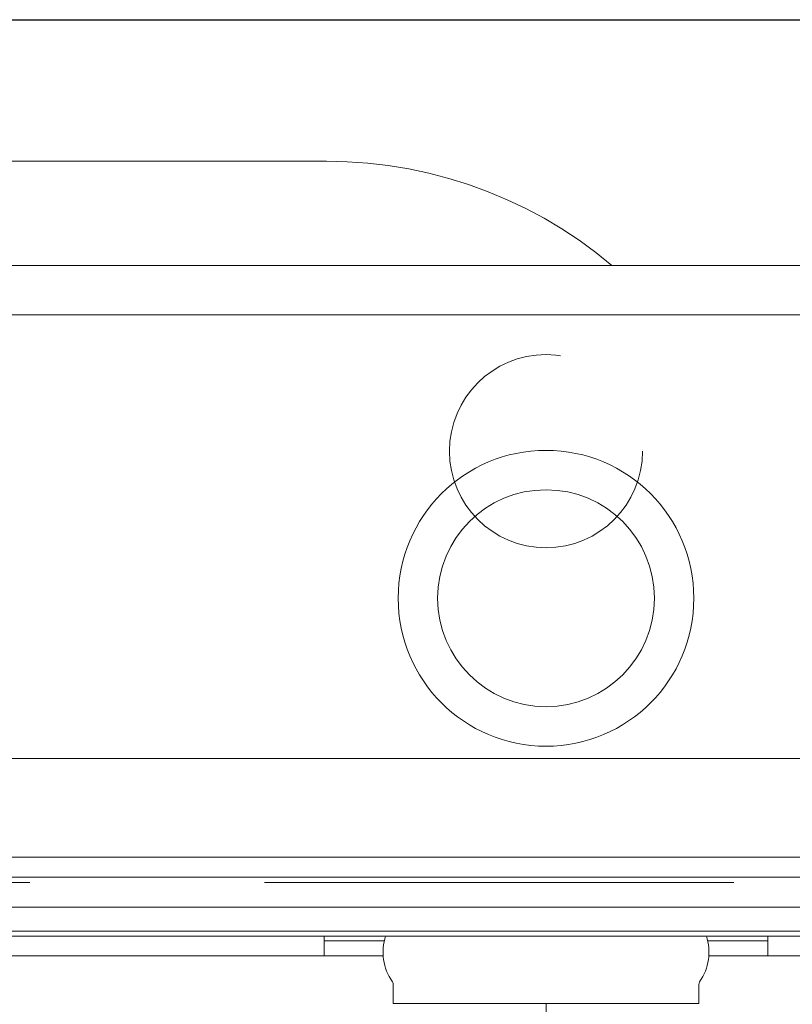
# Model space of a CAD drawing. Header units: millimetres. Extents: x 23192 to 177760, y -399809 to -79279.
# Tile 654 of 656: x 74504 to 74519, y -195446 to -195426. Entities that reach past the tile are written whole.
import ezdxf

# ---------------------------------------------------------------- set-up
doc = ezdxf.new("R2010")
doc.units = ezdxf.units.MM
doc.linetypes.add('CARKOVANA', pattern=[7.5, 5, -2.5])
doc.linetypes.add('HIDDEN2', pattern=[4.7625, 3.175, -1.5875])
doc.layers.get('0').update_dxf_attribs({"lineweight": 0})
for name, color, linetype, lineweight in [('!! 0_ Istn-sciany', 3, 'Continuous', 30), ('!! 2 ZABUDOWA GK-MDF', 54, 'Continuous', 13), ('!! 2_wypos-sanitarne', 240, 'Continuous', 9)]:
    doc.layers.add(name, color=color, linetype=linetype, lineweight=lineweight)
doc.layers.add('!! 1_Wyburzenia', color=252, linetype='CARKOVANA', lineweight=13, true_color=0x696969)
doc.layers.add('!! 2_WYBURZENIA DO REMONTU', color=7, linetype='Continuous', lineweight=0, true_color=0x4d4d4d, plot=False)
doc.layers.add('!!_@ wypos sanit nd', color=7, linetype='Continuous', lineweight=0, plot=False)
doc.layers.add('Powierzchnia', color=140, linetype='Continuous', lineweight=5, plot=False)

# ---------------------------------------------------------------- blocks, each defined once
blk = doc.blocks.new('A$Cff2eaf8b')
for points in [[(-0.18941, 0.08863), (-0.04454, 0.08863), (-0.04035, 0.08853), (-0.03617, 0.08824), (-0.032, 0.08775), (-0.02786, 0.08707), (-0.02376, 0.08619), (-0.0197, 0.08513), (-0.0157, 0.08388), (-0.01176, 0.08244), (-0.00789, 0.08082), (-0.0041, 0.07902), (-0.0004, 0.07705), (0.0032, 0.0749), (0.0067, 0.0726), (0.01009, 0.07012), (0.01337, 0.0675)], [(0.16493, 0.0675), (-0.16477, 0.0675)], [(-0.11847, -0.0325), (-0.11847, 0.0575), (0.11153, 0.0575), (0.11153, -0.0325)], [(-0.16, -0.0355), (-0.16, -0.0325), (0.16, -0.0325), (0.16, -0.0355)], [(0.16, -0.0555), (0.157, -0.0525), (0.16, -0.0525), (-0.16, -0.0525), (-0.157, -0.0525), (-0.16, -0.0555)], [(0.10602, -0.0525), (0.10602, -0.05658), (-0.11847, -0.05658)], [(-0.03305, -0.0725), (-0.16, -0.0725), (-0.16, -0.0695)], [(-0.045, -0.0725), (-0.045, -0.0685)], [(-0.045, -0.0695), (-0.03283, -0.0695)], [(0.03283, -0.0695), (0.045, -0.0695)], [(0.16, -0.0695), (0.16, -0.0725), (0.03305, -0.0725)], [(0.045, -0.0685), (0.045, -0.0725)]]:
    blk.add_lwpolyline(points)
blk.add_lwpolyline([(-0.11847, -0.0685), (0.11153, -0.0685), (0.11153, -0.0675), (-0.11847, -0.0675)], close=True)
blk.add_lwpolyline([(-0.04, -0.0685), (-0.03255, -0.0685, 0.236962), (-0.03118, -0.07775, -0.154353), (-0.031, -0.07832), (-0.031, -0.08218), (0.031, -0.08218), (0.031, -0.07832, -0.154353), (0.03118, -0.07775, 0.236962), (0.03255, -0.0685), (0.04, -0.0685)], format="xyb")
for radius in [0.03, 0.022]:
    blk.add_circle((0, 0), radius)
blk = doc.blocks.new('A$C6ce7c513')
at = {"lineweight": 0}
blk.add_lwpolyline([(0, 0), (0, -0.00246)], dxfattribs=at)

msp = doc.modelspace()

# ---------------------------------------------------------------- linework, layer by layer
at = {"layer": '!! 0_ Istn-sciany'}
msp.add_lwpolyline([(74470.42327, -195425.5883), (74554.42327, -195425.5883)], dxfattribs=at)
at = {"layer": '!! 1_Wyburzenia', "linetype": 'HIDDEN2', "ltscale": 3}
for p, q in [((74534.42327, -195425.5883), (74494.42327, -195425.5883)), ((74494.42327, -195443.0883), (74534.42327, -195443.0883))]:
    msp.add_line(p, q, dxfattribs=at)
at = {"layer": '!! 2 ZABUDOWA GK-MDF'}
msp.add_lwpolyline([(74470.42327, -195443.5883), (74554.42327, -195443.5883)], dxfattribs=at)
at = {"layer": '!! 2_WYBURZENIA DO REMONTU', "linetype": 'HIDDEN2', "ltscale": 3}
msp.add_circle((74514.42327, -195434.3383), 1.95945, dxfattribs=at)
at = {"layer": 'Powierzchnia'}
msp.add_lwpolyline([(74444.42327, -195425.5883), (74554.42327, -195425.5883), (74554.42327, -195587.5883), (74444.42327, -195587.5883)], close=True, dxfattribs=at)

# ---------------------------------------------------------------- block references
at = {"layer": '!! 2_wypos-sanitarne', "xscale": 100, "yscale": 100, "zscale": 100}
msp.add_blockref('A$C6ce7c513', (74514.42327, -195445.53931), dxfattribs=at)
at = {"layer": '!!_@ wypos sanit nd', "xscale": 100, "yscale": 100, "zscale": 100}
msp.add_blockref('A$Cff2eaf8b', (74514.42327, -195437.32131), dxfattribs=at)

doc.saveas('drawing.dxf')
